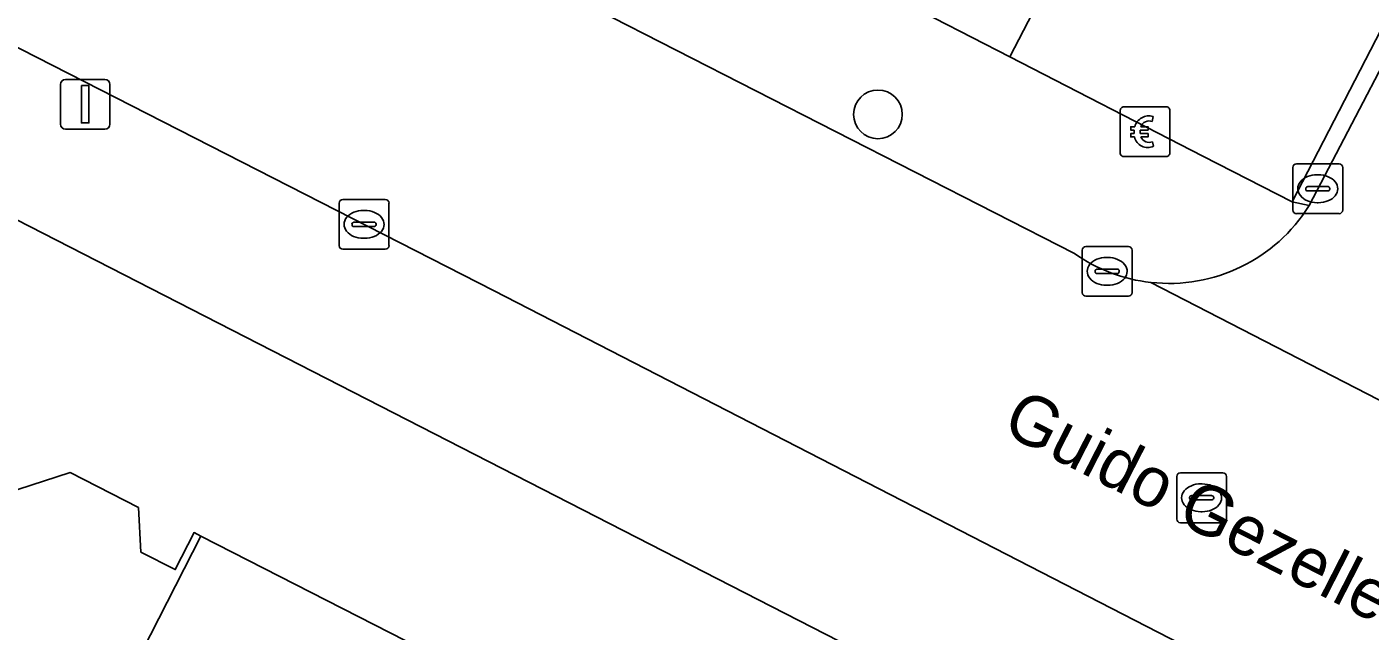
# Model space of a CAD drawing. Extents: x 160349 to 161355, y 381727 to 382854.
# Drawn here: x 161109.99 to 161136.94, y 382486.7 to 382498.83 of the extents above; entities that cross this region are included whole.
import ezdxf

# ---------------------------------------------------------------- set-up
doc = ezdxf.new("R2010")
doc.units = 0
for name, color, linetype in [('IMGEO_Betaalautomaat', 7, 'Continuous'), ('IMGEO_Boom', 7, 'Continuous'), ('IMGEO_Erf', 7, 'Continuous'), ('IMGEO_Groenvoorziening', 7, 'Continuous'), ('IMGEO_Kolk', 7, 'Continuous'), ('IMGEO_Lichtmast', 7, 'Continuous'), ('IMGEO_Openbare_ruimte_label', 7, 'Continuous'), ('IMGEO_Pand', 7, 'Continuous'), ('IMGEO_Rijbaan_lokaal_open', 7, 'Continuous'), ('IMGEO_Rioolput', 7, 'Continuous'), ('IMGEO_Voetpad_open', 7, 'Continuous')]:
    doc.layers.add(name, color=color, linetype=linetype)

msp = doc.modelspace()

# ---------------------------------------------------------------- linework, layer by layer
at = {"layer": 'IMGEO_Betaalautomaat'}
for p, q in [((161131.927, 382496.298), (161131.927, 382497.139)), ((161131.927, 382497.139), (161131.927, 382496.298)), ((161132.002, 382497.222), (161132.843, 382497.222)), ((161132.843, 382497.222), (161132.002, 382497.222)), ((161132.589, 382497.027), (161132.572, 382496.927)), ((161132.926, 382497.148), (161132.926, 382496.307)), ((161132.926, 382496.307), (161132.926, 382497.148)), ((161132.21, 382496.686), (161132.21, 382496.754)), ((161132.331, 382496.754), (161132.331, 382496.686)), ((161132.576, 382496.521), (161132.598, 382496.434)), ((161132.852, 382496.223), (161132.011, 382496.223)), ((161132.011, 382496.223), (161132.852, 382496.223))]:
    msp.add_line(p, q, dxfattribs=at)
for points in [[(161132.21, 382496.754), (161132.141, 382496.754), (161132.141, 382496.823), (161132.22, 382496.823)], [(161132.342, 382496.823), (161132.489, 382496.823), (161132.489, 382496.754), (161132.331, 382496.754)], [(161132.215, 382496.617), (161132.141, 382496.617), (161132.141, 382496.686), (161132.21, 382496.686)], [(161132.331, 382496.686), (161132.489, 382496.686), (161132.489, 382496.617), (161132.345, 382496.617)]]:
    msp.add_lwpolyline(points, dxfattribs=at)
for centre, radius, start, end in [((161132.005, 382497.145), 0.0779, 92.4484, 184.2845), ((161132.005, 382497.145), 0.0779, 92.4484, 184.2845), ((161132.503, 382496.747), 0.293, 73.014, 165.0139), ((161132.849, 382497.145), 0.0779, 2.4484, 94.2845), ((161132.849, 382497.145), 0.0779, 2.4484, 94.2845), ((161132.509, 382496.76), 0.179, 69.3236, 159.5683), ((161132.476, 382496.672), 0.267, 191.8096, 297.0389), ((161132.509, 382496.687), 0.179, 202.7625, 291.8693), ((161132.005, 382496.301), 0.0779, 182.4484, 274.2845), ((161132.005, 382496.301), 0.0779, 182.4484, 274.2845), ((161132.849, 382496.301), 0.0779, 272.4484, 4.2845), ((161132.849, 382496.301), 0.0779, 272.4484, 4.2845)]:
    msp.add_arc(centre, radius, start, end, dxfattribs=at)
at = {"layer": 'IMGEO_Boom'}
msp.add_circle((161127.066, 382497.07), 0.489, dxfattribs=at)
at = {"layer": 'IMGEO_Erf'}
for points in [[(161176.806, 382450.653), (161181.334, 382458.271), (161172.317, 382462.918), (161108.683, 382495.516), (161099.929, 382500), (161012.985, 382544.253), (161000, 382518.799), (160994.735, 382508.495), (160993.429, 382505.939), (160990.394, 382500), (160986.05, 382491.5), (161000, 382484.289), (161067.487, 382449.539)], [(161109.802, 382489.542), (161110.852, 382489.882), (161112.227, 382489.18), (161112.273, 382488.287), (161112.963, 382487.935), (161113.342, 382488.677), (161113.475, 382488.609), (161119.161, 382485.706)]]:
    msp.add_lwpolyline(points, dxfattribs=at)
at = {"layer": 'IMGEO_Groenvoorziening'}
msp.add_lwpolyline([(161144.784, 382517.649), (161140.788, 382519.72), (161139.008, 382516.279), (161130.63, 382500), (161129.715, 382498.223), (161133.589, 382496.234), (161135.382, 382495.314), (161137.794, 382500), (161145.497, 382514.965)], dxfattribs=at)
at = {"layer": 'IMGEO_Kolk'}
for p, q in [((161135.393, 382495.152), (161135.393, 382496.004)), ((161135.468, 382496.078), (161136.32, 382496.078)), ((161136.394, 382496.004), (161136.394, 382495.152)), ((161135.881, 382495.858), (161135.906, 382495.858)), ((161135.652, 382495.572), (161135.652, 382495.584)), ((161136.09, 382495.535), (161135.692, 382495.535)), ((161135.695, 382495.621), (161136.093, 382495.621)), ((161136.136, 382495.584), (161136.136, 382495.572)), ((161116.252, 382494.437), (161116.252, 382495.289)), ((161116.327, 382495.363), (161117.179, 382495.363)), ((161116.74, 382495.143), (161116.765, 382495.143)), ((161117.253, 382495.289), (161117.253, 382494.437)), ((161135.904, 382495.298), (161135.879, 382495.298)), ((161116.511, 382494.857), (161116.511, 382494.869)), ((161116.554, 382494.906), (161116.952, 382494.906)), ((161116.995, 382494.869), (161116.995, 382494.857)), ((161136.32, 382495.078), (161135.468, 382495.078)), ((161116.949, 382494.82), (161116.551, 382494.82)), ((161116.763, 382494.583), (161116.738, 382494.583)), ((161117.179, 382494.363), (161116.327, 382494.363)), ((161131.166, 382493.494), (161131.166, 382494.346)), ((161131.241, 382494.42), (161132.093, 382494.42)), ((161132.167, 382494.346), (161132.167, 382493.494)), ((161131.654, 382494.2), (161131.679, 382494.2)), ((161131.425, 382493.914), (161131.425, 382493.926)), ((161131.863, 382493.877), (161131.465, 382493.877)), ((161131.468, 382493.963), (161131.866, 382493.963)), ((161131.909, 382493.926), (161131.909, 382493.914)), ((161131.677, 382493.64), (161131.652, 382493.64)), ((161132.093, 382493.42), (161131.241, 382493.42))]:
    msp.add_line(p, q, dxfattribs=at)
for points in [[(161135.393, 382495.152), (161135.393, 382496.004)], [(161135.468, 382496.078), (161136.32, 382496.078)], [(161136.394, 382496.004), (161136.394, 382495.152)], [(161116.252, 382494.437), (161116.252, 382495.289)], [(161116.327, 382495.363), (161117.179, 382495.363)], [(161117.253, 382495.289), (161117.253, 382494.437)], [(161136.32, 382495.078), (161135.468, 382495.078)], [(161117.179, 382494.363), (161116.327, 382494.363)], [(161131.166, 382493.494), (161131.166, 382494.346)], [(161131.241, 382494.42), (161132.093, 382494.42)], [(161132.167, 382494.346), (161132.167, 382493.494)], [(161132.093, 382493.42), (161131.241, 382493.42)]]:
    msp.add_lwpolyline(points, dxfattribs=at)
for centre, radius, start, end in [((161135.47, 382496.002), 0.0765, 91.552, 178.448), ((161135.47, 382496.002), 0.0765, 91.552, 178.448), ((161136.318, 382496.002), 0.0765, 1.552, 88.448), ((161136.318, 382496.002), 0.0765, 1.552, 88.448), ((161135.692, 382495.581), 0.0403, 85.8775, 175.7526), ((161135.689, 382495.571), 0.0366, 178.938, 274.7102), ((161136.093, 382495.578), 0.043, 264.8664, 352.4533), ((161136.097, 382495.583), 0.0386, 1.7309, 96.639), ((161116.329, 382495.287), 0.0765, 91.552, 178.448), ((161116.329, 382495.287), 0.0765, 91.552, 178.448), ((161117.177, 382495.287), 0.0765, 1.552, 88.448), ((161117.177, 382495.287), 0.0765, 1.552, 88.448), ((161135.47, 382495.154), 0.0765, 181.552, 268.448), ((161135.47, 382495.154), 0.0765, 181.552, 268.448), ((161136.318, 382495.154), 0.0765, 271.552, 358.448), ((161136.318, 382495.154), 0.0765, 271.552, 358.448), ((161116.551, 382494.866), 0.0403, 85.8775, 175.7526), ((161116.548, 382494.856), 0.0366, 178.938, 274.7102), ((161116.952, 382494.863), 0.043, 264.8664, 352.4533), ((161116.956, 382494.868), 0.0386, 1.7309, 96.639), ((161116.329, 382494.439), 0.0765, 181.552, 268.448), ((161116.329, 382494.439), 0.0765, 181.552, 268.448), ((161117.177, 382494.439), 0.0765, 271.552, 358.448), ((161117.177, 382494.439), 0.0765, 271.552, 358.448), ((161131.243, 382494.344), 0.0765, 91.552, 178.448), ((161131.243, 382494.344), 0.0765, 91.552, 178.448), ((161132.091, 382494.344), 0.0765, 1.552, 88.448), ((161132.091, 382494.344), 0.0765, 1.552, 88.448), ((161131.465, 382493.923), 0.0403, 85.8775, 175.7526), ((161131.462, 382493.913), 0.0366, 178.938, 274.7102), ((161131.866, 382493.92), 0.043, 264.8664, 352.4533), ((161131.87, 382493.925), 0.0386, 1.7309, 96.639), ((161131.243, 382493.496), 0.0765, 181.552, 268.448), ((161131.243, 382493.496), 0.0765, 181.552, 268.448), ((161132.091, 382493.496), 0.0765, 271.552, 358.448), ((161132.091, 382493.496), 0.0765, 271.552, 358.448)]:
    msp.add_arc(centre, radius, start, end, dxfattribs=at)
for centre, major_axis, ratio, start_param, end_param in [((161135.88, 382495.578), (-0.387, 0.002), 0.722429, 4.712389, 7.853982), ((161135.905, 382495.578), (-0.39, 0.002), 0.717154, 1.570796, 4.712389), ((161116.739, 382494.863), (-0.387, 0.002), 0.722429, 4.712389, 7.853982), ((161116.764, 382494.863), (-0.39, 0.002), 0.717154, 1.570796, 4.712389), ((161131.653, 382493.92), (-0.387, 0.002), 0.722429, 4.712389, 7.853982), ((161131.678, 382493.92), (-0.39, 0.002), 0.717154, 1.570796, 4.712389)]:
    msp.add_ellipse(centre, major_axis=major_axis, ratio=ratio, start_param=start_param, end_param=end_param, dxfattribs=at)
at = {"layer": 'IMGEO_Lichtmast'}
for p, q in [((161110.662, 382496.873), (161110.662, 382497.673)), ((161110.662, 382497.673), (161110.662, 382496.873)), ((161110.762, 382497.773), (161111.552, 382497.773)), ((161111.552, 382497.773), (161110.762, 382497.773)), ((161111.652, 382497.673), (161111.652, 382496.873)), ((161111.652, 382496.873), (161111.652, 382497.673)), ((161111.552, 382496.773), (161110.762, 382496.773)), ((161110.762, 382496.773), (161111.552, 382496.773))]:
    msp.add_line(p, q, dxfattribs=at)
msp.add_lwpolyline([(161111.082, 382497.648), (161111.232, 382497.648), (161111.232, 382496.898), (161111.082, 382496.898), (161111.082, 382497.648)], dxfattribs=at)
for centre, start, end in [((161110.762, 382497.673), 90, 180), ((161110.762, 382497.673), 90, 180), ((161111.552, 382497.673), 0, 90), ((161111.552, 382497.673), 360, 90), ((161110.762, 382496.873), 180, 270), ((161110.762, 382496.873), 180, 270), ((161111.552, 382496.873), 270, 0), ((161111.552, 382496.873), 270, 0)]:
    msp.add_arc(centre, 0.1, start, end, dxfattribs=at)
at = {"layer": 'IMGEO_Pand'}
for points in [[(161113.475, 382488.609), (161113.342, 382488.677), (161112.963, 382487.935), (161112.273, 382488.287), (161112.227, 382489.18), (161110.852, 382489.882), (161109.802, 382489.542), (161106.495, 382491.23), (161102.339, 382483.049), (161102.652, 382482.889), (161108.924, 382479.687)], [(161108.924, 382479.687), (161107.654, 382477.198), (161113.369, 382474.28), (161119.161, 382485.706), (161113.475, 382488.609)]]:
    msp.add_lwpolyline(points, close=True, dxfattribs=at)
at = {"layer": 'IMGEO_Rijbaan_lokaal_open'}
for points in [[(161145.723, 382514.396), (161138.2, 382500), (161135.718, 382495.239)], [(161131.012, 382494.276), (161119.821, 382500), (161110.42, 382504.788), (161100.297, 382509.962), (161097.588, 382504.655), (161106.7, 382500), (161119.365, 382493.53), (161148.828, 382478.38), (161151.487, 382483.659), (161141.455, 382488.817)], [(161140.08, 382489.82), (161132.542, 382493.698)], [(161132.542, 382493.698), (161140.08, 382489.82)]]:
    msp.add_lwpolyline(points, dxfattribs=at)
for centre, radius, start, end in [((161132.908, 382496.987), 3.309, 263.6506, 328.1149), ((161132.911, 382496.99), 3.313, 235.0122, 263.5969)]:
    msp.add_arc(centre, radius, start, end, dxfattribs=at)
at = {"layer": 'IMGEO_Rioolput'}
for p, q in [((161133.062, 382488.95), (161133.062, 382489.802)), ((161133.137, 382489.876), (161133.989, 382489.876)), ((161134.063, 382489.802), (161134.063, 382488.95)), ((161133.55, 382489.656), (161133.575, 382489.656)), ((161133.321, 382489.37), (161133.321, 382489.382)), ((161133.759, 382489.333), (161133.361, 382489.333)), ((161133.364, 382489.419), (161133.762, 382489.419)), ((161133.805, 382489.382), (161133.805, 382489.37)), ((161133.573, 382489.096), (161133.548, 382489.096)), ((161133.989, 382488.876), (161133.137, 382488.876))]:
    msp.add_line(p, q, dxfattribs=at)
for points in [[(161133.062, 382488.95), (161133.062, 382489.802)], [(161133.137, 382489.876), (161133.989, 382489.876)], [(161134.063, 382489.802), (161134.063, 382488.95)], [(161133.989, 382488.876), (161133.137, 382488.876)]]:
    msp.add_lwpolyline(points, dxfattribs=at)
for centre, radius, start, end in [((161133.139, 382489.8), 0.0765, 91.552, 178.448), ((161133.139, 382489.8), 0.0765, 91.552, 178.448), ((161133.987, 382489.8), 0.0765, 1.552, 88.448), ((161133.987, 382489.8), 0.0765, 1.552, 88.448), ((161133.361, 382489.379), 0.0403, 85.8775, 175.7526), ((161133.358, 382489.369), 0.0366, 178.938, 274.7102), ((161133.762, 382489.376), 0.043, 264.8664, 352.4533), ((161133.766, 382489.381), 0.0386, 1.7309, 96.639), ((161133.139, 382488.952), 0.0765, 181.552, 268.448), ((161133.139, 382488.952), 0.0765, 181.552, 268.448), ((161133.987, 382488.952), 0.0765, 271.552, 358.448), ((161133.987, 382488.952), 0.0765, 271.552, 358.448)]:
    msp.add_arc(centre, radius, start, end, dxfattribs=at)
for centre, major_axis, ratio, start_param, end_param in [((161133.549, 382489.376), (-0.387, 0.002), 0.722429, 4.712389, 7.853982), ((161133.574, 382489.376), (-0.39, 0.002), 0.717154, 1.570796, 4.712389)]:
    msp.add_ellipse(centre, major_axis=major_axis, ratio=ratio, start_param=start_param, end_param=end_param, dxfattribs=at)
at = {"layer": 'IMGEO_Voetpad_open'}
msp.add_lwpolyline([(161119.365, 382493.53), (161106.7, 382500), (161097.588, 382504.655), (161095.158, 382505.896), (161046.029, 382531.269), (161043.594, 382532.527), (161020.756, 382543.905), (161014.7, 382547.299), (161012.985, 382544.253), (161099.929, 382500), (161108.683, 382495.516), (161172.317, 382462.918), (161181.334, 382458.271), (161182.79, 382460.907), (161172.913, 382465.995), (161151.275, 382477.122), (161148.828, 382478.38)], close=True, dxfattribs=at)
for points in [[(161112.273, 382507.176), (161117.716, 382504.382), (161119.865, 382508.302), (161130.224, 382502.994), (161128.204, 382498.998), (161129.715, 382498.223), (161130.63, 382500), (161139.008, 382516.279), (161134.452, 382518.62)], [(161085.259, 382517.648), (161097.867, 382511.204), (161100.297, 382509.962), (161110.42, 382504.788), (161119.821, 382500), (161131.012, 382494.276)], [(161145.497, 382514.965), (161137.794, 382500), (161135.382, 382495.314), (161135.718, 382495.239), (161138.2, 382500), (161145.723, 382514.396)], [(161135.718, 382495.239), (161135.382, 382495.314), (161133.589, 382496.234), (161129.715, 382498.223), (161128.204, 382498.998), (161126.253, 382500), (161118.887, 382503.781), (161117.716, 382504.382), (161112.273, 382507.176), (161101.71, 382512.598)]]:
    msp.add_lwpolyline(points, dxfattribs=at)
for centre, radius, start, end in [((161132.908, 382496.987), 3.309, 263.6506, 328.1149), ((161132.911, 382496.99), 3.313, 235.0122, 263.5969)]:
    msp.add_arc(centre, radius, start, end, dxfattribs=at)

# ---------------------------------------------------------------- texts
at = {"layer": 'IMGEO_Openbare_ruimte_label'}
msp.add_text('Guido Gezellestraat', height=1, rotation=332.9222, dxfattribs=at).set_placement((161129.519, 382490.704))

doc.saveas('drawing.dxf')
